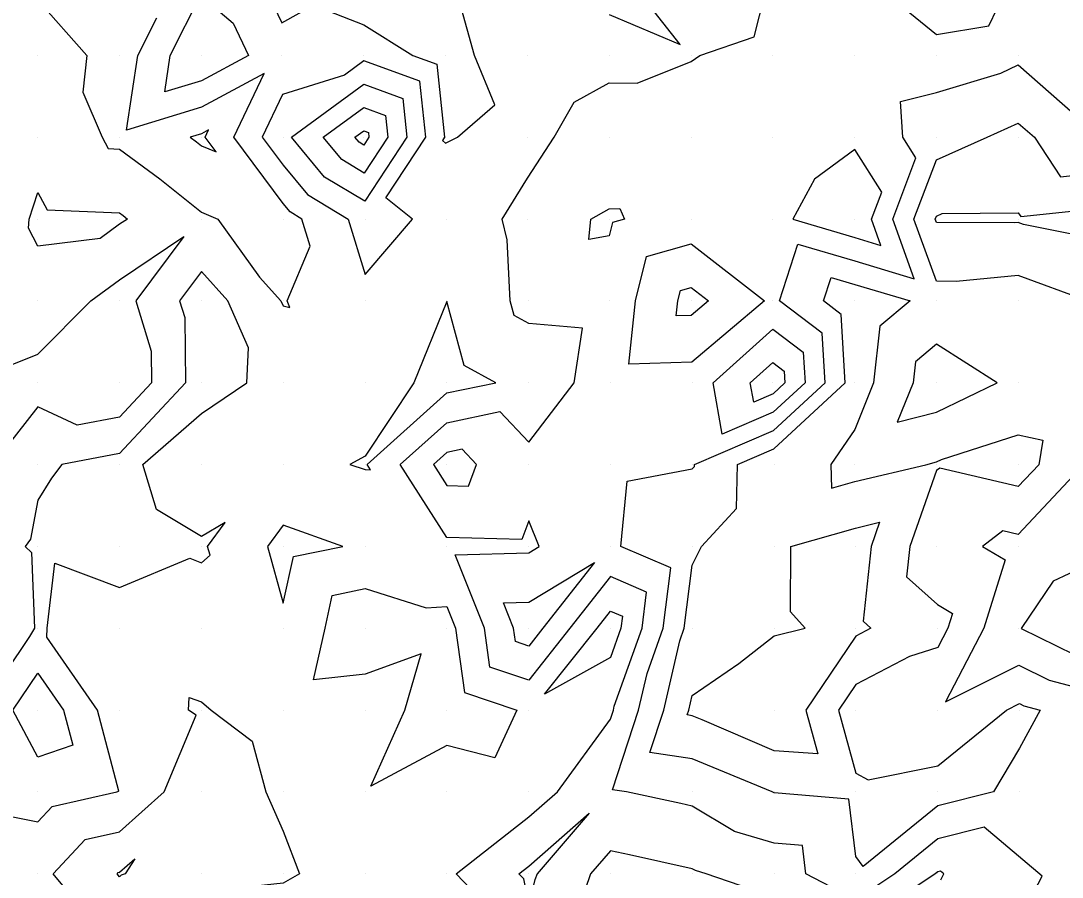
# Model space of a CAD drawing. Extents: x 2188792 to 2191981, y 386090 to 389710.
# Drawn here: x 2189688.2 to 2189815.5, y 387219.7 to 387324.4 of the extents above; entities that cross this region are included whole.
import ezdxf

# ---------------------------------------------------------------- set-up
doc = ezdxf.new("R2010")
doc.units = 0
for name, color, linetype in [('DTM Contours Major', 7, 'Continuous'), ('DTM Contours Minor', 7, 'Continuous'), ('Exist DTM QL2 LIDAR Elevation Point', 7, 'Continuous')]:
    doc.layers.add(name, color=color, linetype=linetype)

msp = doc.modelspace()

# ---------------------------------------------------------------- linework, layer by layer
at = {"layer": 'DTM Contours Major'}
for points in [[(2189721.25, 387310.15), (2189730.08, 387316.62), (2189734.84, 387314.89), (2189735.34, 387310.13), (2189730.2, 387302.31), (2189725.3, 387305.28), (2189721.25, 387310.15)], [(2189799.94, 387300.13), (2189800.09, 387300.51), (2189800.77, 387300.82), (2189810.09, 387300.9), (2189810.39, 387300.44), (2189820.09, 387301.46), (2189821.01, 387301.05), (2189821.35, 387300.13), (2189821.58, 387298.64), (2189820.09, 387297.62), (2189810.73, 387299.49), (2189810.09, 387299.73), (2189809.64, 387299.69), (2189800.09, 387299.74), (2189799.94, 387300.13)], [(2189769.83, 387240.14), (2189770.24, 387241.91), (2189775.95, 387245.85), (2189780.24, 387249.21), (2189784.05, 387250.14), (2189782.26, 387252.16), (2189782.27, 387260.15), (2189790.21, 387262.39), (2189793.14, 387263.09), (2189792.11, 387260.14), (2189791.11, 387251.02), (2189792.08, 387250.14), (2189790.24, 387249.18), (2189784.12, 387240.14), (2189785.58, 387234.8), (2189780.24, 387235.18), (2189771.44, 387238.95), (2189770.24, 387239.45), (2189769.63, 387239.54), (2189769.83, 387240.14)], [(2189690.23, 387234.38), (2189687.17, 387240.14), (2189690.23, 387244.67), (2189693.39, 387240.14), (2189694.52, 387235.86), (2189690.23, 387234.38)]]:
    msp.add_lwpolyline(points, dxfattribs=at)
at = {"layer": 'DTM Contours Minor'}
for points in [[(2189745.69, 387215.59), (2189741.36, 387220.14), (2189750.24, 387227.08), (2189753.75, 387230.14), (2189760.24, 387239.04), (2189760.6, 387240.14), (2189760.71, 387240.61), (2189764.1, 387250.14), (2189764.66, 387254.57), (2189760.24, 387256.46), (2189755.29, 387250.14), (2189750.24, 387243.81), (2189745.5, 387245.4), (2189744.85, 387250.14), (2189741.25, 387259.13), (2189750.24, 387259.36), (2189751.53, 387260.15), (2189750.24, 387263.26), (2189749.39, 387260.99), (2189740.24, 387261.24), (2189734.54, 387270.15), (2189740.24, 387275.26), (2189746.7, 387276.61), (2189750.24, 387272.86), (2189755.81, 387280.15), (2189756.8, 387286.8), (2189750.24, 387287.38), (2189748.45, 387288.36), (2189747.97, 387290.15), (2189747.6, 387297.62), (2189746.98, 387300.14), (2189750.08, 387305.16), (2189753.34, 387310.13), (2189755.81, 387314.41), (2189760.08, 387316.79), (2189763.49, 387316.73), (2189770.09, 387319.4), (2189771.15, 387320.14), (2189777.8, 387322.42), (2189779.76, 387330.14)], [(2189760.08, 387325.13), (2189768.75, 387321.47), (2189761.96, 387330.14)], [(2189790.95, 387330.14), (2189800.09, 387322.69), (2189806.48, 387323.75), (2189809.54, 387330.14)], [(2189718.14, 387328.16), (2189720.08, 387324.12), (2189723.95, 387326.27), (2189730.08, 387323.89), (2189736.1, 387320.14), (2189739.02, 387319.08), (2189739.95, 387310.13), (2189739.69, 387309.74), (2189740.09, 387309.42), (2189741.53, 387310.13), (2189746.12, 387314.09), (2189743.63, 387320.14), (2189741.12, 387329.1)], [(2189690.23, 387326.94), (2189696.23, 387320.15), (2189695.74, 387315.66), (2189698.1, 387310.15), (2189698.84, 387308.76), (2189700.24, 387308.7), (2189705.16, 387305.07), (2189710.24, 387300.99), (2189712.25, 387300.15), (2189717.33, 387293.06), (2189719.96, 387290.15), (2189720.24, 387289.52), (2189721.04, 387289.35), (2189720.73, 387290.15), (2189723.55, 387296.84), (2189722.53, 387300.15), (2189721.1, 387301.02), (2189720.24, 387302.05), (2189714.18, 387310.15), (2189717.91, 387317.93), (2189710.24, 387313.81), (2189701.1, 387311.02), (2189702.46, 387320.15), (2189704.77, 387324.75)], [(2189710.12, 387327.5), (2189714.11, 387324.08), (2189716, 387320.14), (2189710.24, 387317.04), (2189705.76, 387315.68), (2189706.43, 387320.15), (2189710.12, 387327.5)], [(2189730.08, 387319.47), (2189727.71, 387317.73), (2189720.16, 387315.35), (2189717.66, 387310.15), (2189720.24, 387306.71), (2189723.2, 387303.15), (2189728.16, 387300.15), (2189730.24, 387293.37), (2189736.02, 387300.15), (2189732.79, 387302.74), (2189737.65, 387310.13), (2189736.93, 387316.99), (2189730.08, 387319.47)], [(2189810.03, 387214.16), (2189813, 387219.83), (2189805.93, 387225.83), (2189800.25, 387224.42), (2189794.99, 387220.14), (2189790.24, 387216.95), (2189784.13, 387220.14), (2189783.7, 387223.6), (2189780.24, 387223.89), (2189775.39, 387225.29), (2189770.24, 387228.4), (2189768.82, 387228.72), (2189762.19, 387230.14), (2189760.49, 387230.39), (2189763.68, 387240.14), (2189764.72, 387244.62), (2189766.68, 387250.14), (2189767.62, 387257.53), (2189761.5, 387260.15), (2189762.28, 387268.11), (2189770.24, 387269.61), (2189770.5, 387269.89), (2189770.51, 387270.15), (2189780.18, 387274.29), (2189786.47, 387280.13), (2189786.13, 387286.18), (2189780.9, 387290.13), (2189783.13, 387297.09), (2189790.09, 387295.02), (2189797.37, 387292.85), (2189794.74, 387300.13), (2189797.58, 387307.62), (2189795.99, 387310.13), (2189795.71, 387314.51), (2189800.09, 387315.62), (2189807.94, 387317.99), (2189810.09, 387318.97), (2189819.5, 387310.72)], [(2189725.13, 387310.14), (2189730.08, 387313.77), (2189732.75, 387312.8), (2189733.03, 387310.13), (2189730.15, 387305.75), (2189727.4, 387307.41), (2189725.13, 387310.14)], [(2189797.34, 387300.13), (2189800.09, 387307.38), (2189806.28, 387310.13), (2189810.09, 387311.88), (2189812.08, 387310.13), (2189815.27, 387305.31), (2189820.09, 387305.82), (2189824.02, 387304.07), (2189825.5, 387300.13), (2189826.5, 387293.73), (2189821.2, 387290.13), (2189820.67, 387289.56), (2189820.09, 387289.35), (2189818.5, 387290.13), (2189810.09, 387293.26), (2189802.48, 387292.53), (2189800.09, 387292.54), (2189797.34, 387300.13)], [(2189710.24, 387310.57), (2189708.86, 387310.15), (2189709.65, 387309.57), (2189710.24, 387309.1), (2189712.04, 387308.35), (2189710.69, 387310.15), (2189711.12, 387311.04), (2189710.24, 387310.57)], [(2189729.01, 387310.14), (2189730.08, 387310.92), (2189730.66, 387310.71), (2189730.72, 387310.13), (2189730.1, 387309.18), (2189729.5, 387309.54), (2189729.01, 387310.14)], [(2189790.09, 387308.66), (2189785.19, 387305.03), (2189782.52, 387300.13), (2189790.09, 387297.88), (2189793.3, 387296.92), (2189792.14, 387300.13), (2189793.39, 387303.43), (2189790.09, 387308.66)], [(2189690.23, 387296.83), (2189689.1, 387299.01), (2189689.19, 387300.15), (2189690.23, 387303.4), (2189691.37, 387301.28), (2189700.24, 387300.89), (2189700.66, 387300.58), (2189701.19, 387300.15), (2189700.24, 387299.51), (2189697.87, 387297.78), (2189690.23, 387296.83)], [(2189757.61, 387297.63), (2189757.82, 387300.13), (2189760.08, 387301.38), (2189761.37, 387301.42), (2189761.94, 387300.13), (2189760.49, 387299.73), (2189760.08, 387298.1), (2189757.61, 387297.63)], [(2189668.78, 387270.15), (2189670.23, 387278.4), (2189678.64, 387278.55), (2189680.23, 387279.43), (2189681.5, 387280.15), (2189690.23, 387283.62), (2189696.73, 387290.15), (2189700.24, 387292.7), (2189708.08, 387298), (2189702.24, 387290.15), (2189704.09, 387284.01), (2189704.15, 387280.15), (2189700.24, 387275.95), (2189695.05, 387274.96), (2189690.23, 387277.18), (2189684.68, 387270.15), (2189683.99, 387266.39), (2189680.23, 387261.58), (2189677.31, 387263.07), (2189670.23, 387268.13), (2189668.53, 387268.45), (2189668.78, 387270.15)], [(2189764.64, 387295.58), (2189770.09, 387297.11), (2189779.06, 387290.13), (2189770.2, 387282.64), (2189762.49, 387282.43), (2189763.28, 387290.13), (2189764.64, 387295.58)], [(2189700.15, 387230.23), (2189697.54, 387240.14), (2189691.33, 387249.05), (2189691.37, 387250.14), (2189692.3, 387258.08), (2189700.24, 387255.13), (2189708.81, 387258.72), (2189710.24, 387258.12), (2189711.29, 387259.09), (2189711, 387260.15), (2189713.15, 387263.06), (2189710.24, 387261.34), (2189704.74, 387264.65), (2189703.06, 387270.15), (2189710.24, 387276.38), (2189715.79, 387280.15), (2189715.98, 387284.41), (2189713.48, 387290.15), (2189710.24, 387293.73), (2189707.57, 387290.15), (2189708.19, 387288.1), (2189708.31, 387280.15), (2189700.24, 387271.49), (2189693.17, 387270.15), (2189691.9, 387268.48), (2189690.23, 387265.79), (2189689.36, 387261.02), (2189688.68, 387260.15), (2189689.47, 387259.38), (2189689.84, 387250.14), (2189689.23, 387249.14), (2189683.14, 387240.14)], [(2189788.92, 387280.13), (2189788.45, 387288.49), (2189786.28, 387290.13), (2189787.21, 387293.01), (2189790.09, 387292.15), (2189796.88, 387290.13), (2189793.16, 387287.06), (2189792.38, 387280.13), (2189790.09, 387274.44), (2189787.16, 387270.14), (2189787.27, 387267.27), (2189790.12, 387268.08), (2189798.79, 387270.13), (2189800.09, 387270.46), (2189800.72, 387270.77), (2189810.09, 387273.78), (2189813.08, 387273.12), (2189812.59, 387270.13), (2189810.09, 387267.46), (2189800.5, 387269.72), (2189800.09, 387269.4), (2189796.85, 387260.13), (2189796.44, 387256.43), (2189800.2, 387253.03), (2189802.04, 387251.96), (2189801.47, 387250.14), (2189800.25, 387247.77), (2189796.79, 387246.69), (2189790.24, 387243.26), (2189788.13, 387240.14), (2189790.24, 387232.42), (2189791.72, 387231.62), (2189800.25, 387233.33), (2189808.65, 387240.14), (2189810.23, 387240.94), (2189810.77, 387240.68), (2189812.78, 387240.14), (2189810.25, 387235.48), (2189807.07, 387230.14), (2189800.25, 387228.45), (2189791.14, 387221.04), (2189790.24, 387222.25), (2189789.37, 387229.26), (2189780.24, 387230.03), (2189780.15, 387230.05), (2189780.01, 387230.14), (2189770.24, 387234.2), (2189765.06, 387234.96), (2189766.76, 387240.14), (2189768.72, 387248.62), (2189769.26, 387250.14), (2189770.24, 387257.83), (2189771.37, 387260.15), (2189775.63, 387264.76), (2189775.77, 387270.15), (2189780.21, 387272.05), (2189788.92, 387280.13)], [(2189768.79, 387291.43), (2189770.09, 387291.79), (2189772.22, 387290.13), (2189770.11, 387288.35), (2189768.28, 387288.3), (2189768.47, 387290.13), (2189768.79, 387291.43)], [(2189740.24, 387290.07), (2189736.22, 387280.15), (2189730.24, 387271.18), (2189728.36, 387270.15), (2189730.24, 387269.54), (2189730.9, 387269.49), (2189730.48, 387270.15), (2189740.24, 387278.9), (2189746.21, 387280.15), (2189742.34, 387282.25), (2189740.24, 387290.07)], [(2189772.8, 387280.14), (2189780.09, 387286.67), (2189783.81, 387283.86), (2189784.02, 387280.13), (2189780.14, 387276.53), (2189773.9, 387273.85), (2189772.8, 387280.14)], [(2189807.49, 387280.13), (2189800.09, 387284.85), (2189797.51, 387282.71), (2189797.22, 387280.13), (2189795.27, 387275.32), (2189800.09, 387276.53), (2189807.49, 387280.13)], [(2189777.33, 387280.14), (2189780.09, 387282.6), (2189781.49, 387281.54), (2189781.57, 387280.13), (2189780.11, 387278.77), (2189777.75, 387277.76), (2189777.33, 387280.14)], [(2189740.24, 387271.62), (2189738.6, 387270.15), (2189740.24, 387267.58), (2189742.87, 387267.51), (2189743.85, 387270.15), (2189742.1, 387272.01), (2189740.24, 387271.62)], [(2189818.08, 387270.13), (2189810.09, 387261.58), (2189808.19, 387262.03), (2189805.7, 387260.13), (2189808.49, 387258.51), (2189805.86, 387250.14), (2189801.21, 387241.13), (2189810.16, 387245.62), (2189813.86, 387243.81), (2189820.22, 387242.11)], [(2189721.48, 387258.91), (2189727.52, 387260.15), (2189720.24, 387262.73), (2189718.33, 387260.15), (2189720.24, 387253.21), (2189721.48, 387258.91)], [(2189748.61, 387248.52), (2189748.39, 387250.14), (2189747.15, 387253.23), (2189750.24, 387253.31), (2189758.28, 387258.19), (2189751.98, 387250.14), (2189750.24, 387247.97), (2189748.61, 387248.52)], [(2189820.09, 387258.6), (2189814.34, 387255.88), (2189810.44, 387250.13), (2189816.94, 387246.94)], [(2189723.94, 387243.85), (2189725.35, 387250.14), (2189726.22, 387254.16), (2189730.24, 387254.98), (2189737.73, 387252.65), (2189740.24, 387252.81), (2189741.31, 387250.14), (2189742.39, 387242.29), (2189748.78, 387240.14), (2189746.1, 387234.29), (2189740.24, 387235.8), (2189730.93, 387230.83), (2189735.11, 387240.14), (2189737.09, 387247), (2189730.24, 387244.51), (2189723.94, 387243.85)], [(2189752.17, 387242.07), (2189758.6, 387250.14), (2189760.24, 387252.24), (2189761.71, 387251.61), (2189761.52, 387250.14), (2189760.24, 387246.55), (2189752.17, 387242.07)], [(2189720.24, 387218.99), (2189712.24, 387218.14), (2189710.24, 387217.42), (2189704.85, 387215.52), (2189700.24, 387210.36), (2189692.11, 387220.14), (2189696.04, 387224.33), (2189700.24, 387225.28), (2189705.69, 387230.14), (2189709.6, 387239.51), (2189708.64, 387240.14), (2189708.72, 387241.66), (2189710.24, 387241.16), (2189711.41, 387240.14), (2189716.45, 387236.35), (2189718.13, 387230.14), (2189720.24, 387225.34), (2189722.22, 387220.14), (2189720.24, 387218.99)], [(2189687.17, 387227.08), (2189690.23, 387226.47), (2189692.01, 387228.36), (2189699.9, 387230.14), (2189700.15, 387230.23)], [(2189749.63, 387219.53), (2189749.04, 387220.14), (2189750.24, 387221.08), (2189757.64, 387227.54), (2189751.26, 387220.14), (2189751, 387219.38), (2189750.24, 387216.5), (2189749.63, 387219.53)], [(2189780.24, 387217.29), (2189771.93, 387220.14), (2189770.62, 387220.52), (2189770.24, 387220.75), (2189762.57, 387222.47), (2189760.24, 387222.96), (2189757.81, 387220.14), (2189755.87, 387214.52)], [(2189700.07, 387220.3), (2189700.24, 387220.34), (2189702.08, 387221.98), (2189700.92, 387220.14), (2189700.41, 387219.96), (2189700.24, 387219.76), (2189699.92, 387220.14), (2189700.07, 387220.3)], [(2189800.61, 387219.4), (2189800.82, 387219.79), (2189800.99, 387220.12), (2189800.58, 387220.47), (2189800.25, 387220.39), (2189799.94, 387220.14), (2189790.24, 387213.62)]]:
    msp.add_lwpolyline(points, dxfattribs=at)
at = {"layer": 'Exist DTM QL2 LIDAR Elevation Point'}
for p, q in [((2189690.23, 387320.15), (2189690.23, 387320.15)), ((2189700.24, 387320.15), (2189700.24, 387320.15)), ((2189710.24, 387320.15), (2189710.24, 387320.15)), ((2189720.08, 387320.14), (2189720.08, 387320.14)), ((2189730.08, 387320.14), (2189730.08, 387320.14)), ((2189740.08, 387320.14), (2189740.08, 387320.14)), ((2189750.08, 387320.14), (2189750.08, 387320.14)), ((2189760.08, 387320.14), (2189760.08, 387320.14)), ((2189770.09, 387320.14), (2189770.09, 387320.14)), ((2189780.09, 387320.14), (2189780.09, 387320.14)), ((2189790.09, 387320.14), (2189790.09, 387320.14)), ((2189800.09, 387320.14), (2189800.09, 387320.14)), ((2189810.09, 387320.14), (2189810.09, 387320.14)), ((2189690.23, 387310.15), (2189690.23, 387310.15)), ((2189700.24, 387310.15), (2189700.24, 387310.15)), ((2189710.24, 387310.15), (2189710.24, 387310.15)), ((2189720.24, 387310.15), (2189720.24, 387310.15)), ((2189730.08, 387310.13), (2189730.08, 387310.13)), ((2189740.08, 387310.13), (2189740.08, 387310.13)), ((2189750.08, 387310.13), (2189750.08, 387310.13)), ((2189760.08, 387310.13), (2189760.08, 387310.13)), ((2189770.09, 387310.13), (2189770.09, 387310.13)), ((2189780.09, 387310.13), (2189780.09, 387310.13)), ((2189790.09, 387310.13), (2189790.09, 387310.13)), ((2189800.09, 387310.13), (2189800.09, 387310.13)), ((2189810.09, 387310.13), (2189810.09, 387310.13)), ((2189690.23, 387300.15), (2189690.23, 387300.15)), ((2189700.24, 387300.15), (2189700.24, 387300.15)), ((2189710.24, 387300.15), (2189710.24, 387300.15)), ((2189720.24, 387300.15), (2189720.24, 387300.15)), ((2189730.24, 387300.15), (2189730.24, 387300.15)), ((2189740.24, 387300.15), (2189740.24, 387300.15)), ((2189750.08, 387300.13), (2189750.08, 387300.13)), ((2189760.08, 387300.13), (2189760.08, 387300.13)), ((2189770.09, 387300.13), (2189770.09, 387300.13)), ((2189780.09, 387300.13), (2189780.09, 387300.13)), ((2189790.09, 387300.13), (2189790.09, 387300.13)), ((2189800.09, 387300.13), (2189800.09, 387300.13)), ((2189810.09, 387300.13), (2189810.09, 387300.13)), ((2189690.23, 387290.15), (2189690.23, 387290.15)), ((2189700.24, 387290.15), (2189700.24, 387290.15)), ((2189710.24, 387290.15), (2189710.24, 387290.15)), ((2189720.24, 387290.15), (2189720.24, 387290.15)), ((2189730.24, 387290.15), (2189730.24, 387290.15)), ((2189740.24, 387290.15), (2189740.24, 387290.15)), ((2189750.24, 387290.15), (2189750.24, 387290.15)), ((2189760.08, 387290.13), (2189760.08, 387290.13)), ((2189770.09, 387290.13), (2189770.09, 387290.13)), ((2189780.09, 387290.13), (2189780.09, 387290.13)), ((2189790.09, 387290.13), (2189790.09, 387290.13)), ((2189800.09, 387290.13), (2189800.09, 387290.13)), ((2189810.09, 387290.13), (2189810.09, 387290.13)), ((2189690.23, 387280.15), (2189690.23, 387280.15)), ((2189700.24, 387280.15), (2189700.24, 387280.15)), ((2189710.24, 387280.15), (2189710.24, 387280.15)), ((2189720.24, 387280.15), (2189720.24, 387280.15)), ((2189730.24, 387280.15), (2189730.24, 387280.15)), ((2189740.24, 387280.15), (2189740.24, 387280.15)), ((2189750.24, 387280.15), (2189750.24, 387280.15)), ((2189760.24, 387280.15), (2189760.24, 387280.15)), ((2189770.24, 387280.15), (2189770.24, 387280.15)), ((2189780.09, 387280.13), (2189780.09, 387280.13)), ((2189790.09, 387280.13), (2189790.09, 387280.13)), ((2189800.09, 387280.13), (2189800.09, 387280.13)), ((2189810.09, 387280.13), (2189810.09, 387280.13)), ((2189690.23, 387270.15), (2189690.23, 387270.15)), ((2189700.24, 387270.15), (2189700.24, 387270.15)), ((2189710.24, 387270.15), (2189710.24, 387270.15)), ((2189720.24, 387270.15), (2189720.24, 387270.15)), ((2189730.24, 387270.15), (2189730.24, 387270.15)), ((2189740.24, 387270.15), (2189740.24, 387270.15)), ((2189750.24, 387270.15), (2189750.24, 387270.15)), ((2189760.24, 387270.15), (2189760.24, 387270.15)), ((2189770.24, 387270.15), (2189770.24, 387270.15)), ((2189780.24, 387270.15), (2189780.24, 387270.15)), ((2189790.09, 387270.13), (2189790.09, 387270.13)), ((2189800.09, 387270.13), (2189800.09, 387270.13)), ((2189810.09, 387270.13), (2189810.09, 387270.13)), ((2189690.23, 387260.15), (2189690.23, 387260.15)), ((2189700.24, 387260.15), (2189700.24, 387260.15)), ((2189710.24, 387260.15), (2189710.24, 387260.15)), ((2189720.24, 387260.15), (2189720.24, 387260.15)), ((2189730.24, 387260.15), (2189730.24, 387260.15)), ((2189740.24, 387260.15), (2189740.24, 387260.15)), ((2189750.24, 387260.15), (2189750.24, 387260.15)), ((2189760.24, 387260.15), (2189760.24, 387260.15)), ((2189770.24, 387260.15), (2189770.24, 387260.15)), ((2189780.24, 387260.15), (2189780.24, 387260.15)), ((2189790.24, 387260.15), (2189790.24, 387260.15)), ((2189800.09, 387260.13), (2189800.09, 387260.13)), ((2189810.09, 387260.13), (2189810.09, 387260.13)), ((2189690.23, 387250.14), (2189690.23, 387250.14)), ((2189700.24, 387250.14), (2189700.24, 387250.14)), ((2189710.24, 387250.14), (2189710.24, 387250.14)), ((2189720.24, 387250.14), (2189720.24, 387250.14)), ((2189730.24, 387250.14), (2189730.24, 387250.14)), ((2189740.24, 387250.14), (2189740.24, 387250.14)), ((2189750.24, 387250.14), (2189750.24, 387250.14)), ((2189760.24, 387250.14), (2189760.24, 387250.14)), ((2189770.24, 387250.14), (2189770.24, 387250.14)), ((2189780.24, 387250.14), (2189780.24, 387250.14)), ((2189790.24, 387250.14), (2189790.24, 387250.14)), ((2189800.25, 387250.14), (2189800.25, 387250.14)), ((2189810.09, 387250.13), (2189810.09, 387250.13)), ((2189690.23, 387240.14), (2189690.23, 387240.14)), ((2189700.24, 387240.14), (2189700.24, 387240.14)), ((2189710.24, 387240.14), (2189710.24, 387240.14)), ((2189720.24, 387240.14), (2189720.24, 387240.14)), ((2189730.24, 387240.14), (2189730.24, 387240.14)), ((2189740.24, 387240.14), (2189740.24, 387240.14)), ((2189750.24, 387240.14), (2189750.24, 387240.14)), ((2189760.24, 387240.14), (2189760.24, 387240.14)), ((2189770.24, 387240.14), (2189770.24, 387240.14)), ((2189780.24, 387240.14), (2189780.24, 387240.14)), ((2189790.24, 387240.14), (2189790.24, 387240.14)), ((2189800.25, 387240.14), (2189800.25, 387240.14)), ((2189810.25, 387240.14), (2189810.25, 387240.14)), ((2189690.23, 387230.14), (2189690.23, 387230.14)), ((2189700.24, 387230.14), (2189700.24, 387230.14)), ((2189710.24, 387230.14), (2189710.24, 387230.14)), ((2189720.24, 387230.14), (2189720.24, 387230.14)), ((2189730.24, 387230.14), (2189730.24, 387230.14)), ((2189740.24, 387230.14), (2189740.24, 387230.14)), ((2189750.24, 387230.14), (2189750.24, 387230.14)), ((2189760.24, 387230.14), (2189760.24, 387230.14)), ((2189770.24, 387230.14), (2189770.24, 387230.14)), ((2189780.24, 387230.14), (2189780.24, 387230.14)), ((2189790.24, 387230.14), (2189790.24, 387230.14)), ((2189800.25, 387230.14), (2189800.25, 387230.14)), ((2189810.25, 387230.14), (2189810.25, 387230.14)), ((2189690.23, 387220.14), (2189690.23, 387220.14)), ((2189700.24, 387220.14), (2189700.24, 387220.14)), ((2189710.24, 387220.14), (2189710.24, 387220.14)), ((2189720.24, 387220.14), (2189720.24, 387220.14)), ((2189730.24, 387220.14), (2189730.24, 387220.14)), ((2189740.24, 387220.14), (2189740.24, 387220.14)), ((2189750.24, 387220.14), (2189750.24, 387220.14)), ((2189760.24, 387220.14), (2189760.24, 387220.14)), ((2189770.24, 387220.14), (2189770.24, 387220.14)), ((2189780.24, 387220.14), (2189780.24, 387220.14)), ((2189790.24, 387220.14), (2189790.24, 387220.14)), ((2189800.25, 387220.14), (2189800.25, 387220.14))]:
    msp.add_line(p, q, dxfattribs=at)

doc.saveas('drawing.dxf')
